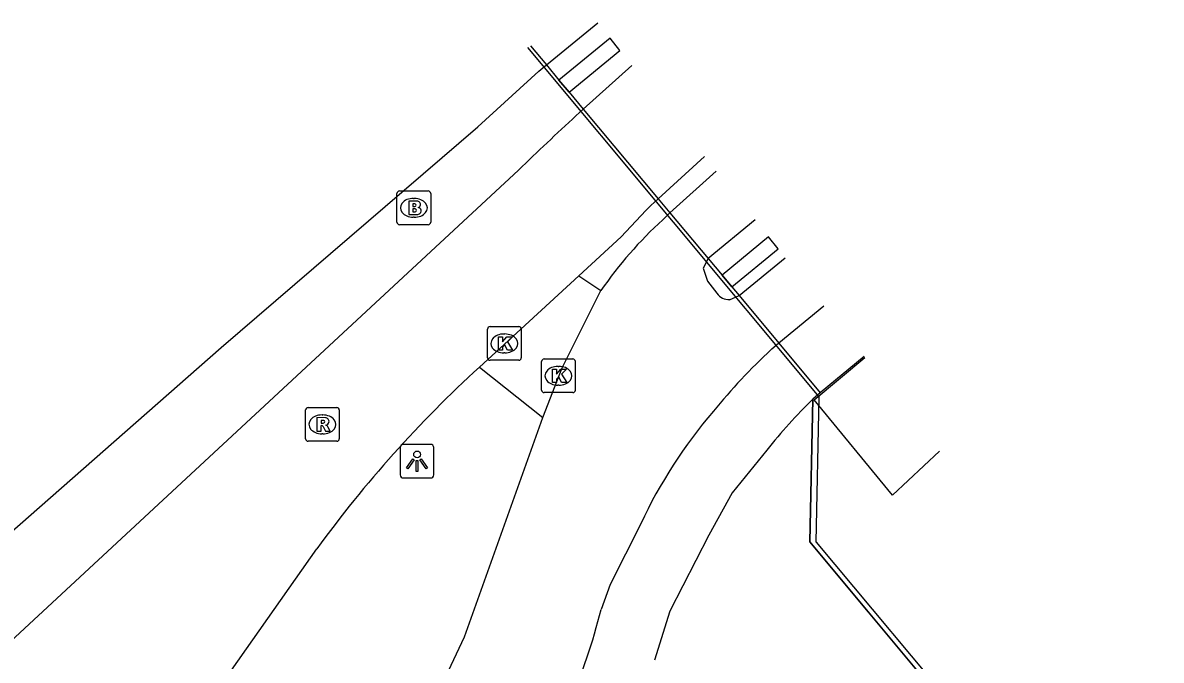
# Model space of a CAD drawing. Extents: x 159718 to 160783, y 383290 to 384030.
# Drawn here: x 160287.35 to 160321.15, y 384011.39 to 384030.3 of the extents above; entities that cross this region are included whole.
import ezdxf

# ---------------------------------------------------------------- set-up
doc = ezdxf.new("R2010")
doc.units = 0
for name, color, linetype in [('IMGEO_Brandkraan', 7, 'Continuous'), ('IMGEO_Fietspad_gesloten', 7, 'Continuous'), ('IMGEO_Geluidsscherm', 7, 'Continuous'), ('IMGEO_Kolk', 7, 'Continuous'), ('IMGEO_Lichtpunt', 7, 'Continuous'), ('IMGEO_Muur', 7, 'Continuous'), ('IMGEO_Pijler', 7, 'Continuous'), ('IMGEO_Rijbaan_lokaal_gesloten', 7, 'Continuous'), ('IMGEO_Rioolput', 7, 'Continuous'), ('IMGEO_Spoorbaan_halfverhard', 7, 'Continuous'), ('IMGEO_Verkeerseiland_gesloten', 7, 'Continuous'), ('IMGEO_Verkeerseiland_open', 7, 'Continuous'), ('IMGEO_Voetpad_open', 7, 'Continuous')]:
    doc.layers.add(name, color=color, linetype=linetype)

msp = doc.modelspace()

# ---------------------------------------------------------------- linework, layer by layer
at = {"layer": 'IMGEO_Brandkraan'}
for p, q in [((160298.536, 384025.308), (160299.388, 384025.308)), ((160298.461, 384024.382), (160298.461, 384025.234)), ((160298.949, 384025.088), (160298.974, 384025.088)), ((160299.462, 384025.234), (160299.462, 384024.382)), ((160299.388, 384024.308), (160298.536, 384024.308)), ((160298.972, 384024.528), (160298.947, 384024.528))]:
    msp.add_line(p, q, dxfattribs=at)
for points in [[(160298.536, 384025.308), (160299.388, 384025.308)], [(160298.461, 384024.382), (160298.461, 384025.234)], [(160298.809, 384025.008), (160298.809, 384024.608), (160299.022, 384024.608)], [(160299.04, 384025.008), (160298.809, 384025.008)], [(160298.988, 384024.927), (160298.934, 384024.927), (160298.934, 384024.851)], [(160299.462, 384025.234), (160299.462, 384024.382)], [(160298.934, 384024.851), (160298.987, 384024.851)], [(160298.996, 384024.775), (160298.934, 384024.775), (160298.934, 384024.694)], [(160298.934, 384024.694), (160298.996, 384024.694)], [(160299.388, 384024.308), (160298.536, 384024.308)]]:
    msp.add_lwpolyline(points, dxfattribs=at)
for centre, radius, start, end in [((160298.538, 384025.232), 0.0765, 91.552, 178.448), ((160298.538, 384025.232), 0.0765, 91.552, 178.448), ((160299.386, 384025.232), 0.0765, 1.552, 88.448), ((160299.386, 384025.232), 0.0765, 1.552, 88.448), ((160298.989, 384024.889), 0.0379, 267.8285, 90.9355), ((160299.044, 384024.863), 0.145, 59.4692, 91.5367), ((160299.069, 384024.91), 0.0922, 285.5137, 58.1501), ((160298.997, 384024.734), 0.0404, 269.8759, 90.5077), ((160299.028, 384024.859), 0.251, 268.6676, 293.5347), ((160299.074, 384024.718), 0.105, 301.3115, 78.989), ((160298.538, 384024.384), 0.0765, 181.552, 268.448), ((160298.538, 384024.384), 0.0765, 181.552, 268.448), ((160299.386, 384024.384), 0.0765, 271.552, 358.448), ((160299.386, 384024.384), 0.0765, 271.552, 358.448)]:
    msp.add_arc(centre, radius, start, end, dxfattribs=at)
for centre, major_axis, ratio, start_param, end_param in [((160298.948, 384024.808), (-0.387, 0.002), 0.722429, 4.712389, 7.853982), ((160298.973, 384024.808), (-0.39, 0.002), 0.717154, 1.570796, 4.712389)]:
    msp.add_ellipse(centre, major_axis=major_axis, ratio=ratio, start_param=start_param, end_param=end_param, dxfattribs=at)
at = {"layer": 'IMGEO_Fietspad_gesloten'}
for points in [[(160306.56, 384024.66), (160307.938, 384025.893)], [(160306.35, 384024.456), (160306.56, 384024.66)], [(160306.56, 384024.66), (160307.696, 384023.301)], [(160309.09, 384024.449), (160309.09, 384024.449), (160307.696, 384023.301)], [(160307.696, 384023.301), (160307.553, 384023.019), (160307.676, 384022.631), (160307.957, 384022.276)], [(160308.614, 384022.203), (160309.986, 384023.327)], [(160302.794, 384018.592), (160303.362, 384020.06), (160304.513, 384022.352)], [(160308.335, 384022.084), (160308.614, 384022.203)], [(160308.614, 384022.203), (160309.793, 384020.792)], [(160311.128, 384021.896), (160309.793, 384020.792)], [(160309.793, 384020.792), (160309.573, 384020.604)], [(160298.712, 384008.36), (160300.465, 384012.077), (160302.794, 384018.592)], [(160305.696, 384015.432), (160304.786, 384013.639), (160304.522, 384012.896)]]:
    msp.add_lwpolyline(points, dxfattribs=at)
for centre, radius, start, end in [((160314.534, 384015.456), 12.164, 132.2834, 145.4682), ((160308.319, 384022.52), 0.436, 213.9779, 272.1667), ((160321.689, 384007.485), 17.858, 132.7249, 140.7914), ((160318.941, 384009.254), 14.615, 139.3532, 154.9928), ((160285.551, 384017.713), 19.573, 337.0002, 345.7539)]:
    msp.add_arc(centre, radius, start, end, dxfattribs=at)
at = {"layer": 'IMGEO_Geluidsscherm'}
for points in [[(160310.903, 384014.888), (160310.996, 384019.205), (160302.35, 384029.561)], [(160310.903, 384014.888), (160319.872, 384004.166), (160335.262, 383985.689), (160342.501, 383976.988), (160350.154, 383967.764), (160355.716, 383961.073), (160365.847, 383948.928), (160373.36, 383940.008), (160382.981, 383928.408), (160388.002, 383922.479)]]:
    msp.add_lwpolyline(points, dxfattribs=at)
at = {"layer": 'IMGEO_Kolk'}
for p, q in [((160301.149, 384020.36), (160301.149, 384021.212)), ((160301.224, 384021.286), (160302.076, 384021.286)), ((160302.15, 384021.212), (160302.15, 384020.36)), ((160301.637, 384021.066), (160301.662, 384021.066)), ((160302.076, 384020.286), (160301.224, 384020.286)), ((160301.66, 384020.506), (160301.635, 384020.506)), ((160302.754, 384019.4), (160302.754, 384020.252)), ((160302.829, 384020.326), (160303.681, 384020.326)), ((160303.755, 384020.252), (160303.755, 384019.4)), ((160303.242, 384020.106), (160303.267, 384020.106)), ((160303.265, 384019.546), (160303.24, 384019.546)), ((160303.681, 384019.326), (160302.829, 384019.326))]:
    msp.add_line(p, q, dxfattribs=at)
for points in [[(160301.149, 384020.36), (160301.149, 384021.212)], [(160301.224, 384021.286), (160302.076, 384021.286)], [(160302.15, 384021.212), (160302.15, 384020.36)], [(160301.47, 384020.986), (160301.593, 384020.986), (160301.593, 384020.835), (160301.723, 384020.986), (160301.887, 384020.986), (160301.741, 384020.835), (160301.894, 384020.586), (160301.742, 384020.586), (160301.657, 384020.75), (160301.593, 384020.683), (160301.593, 384020.586), (160301.47, 384020.586), (160301.47, 384020.986)], [(160302.076, 384020.286), (160301.224, 384020.286)], [(160302.754, 384019.4), (160302.754, 384020.252)], [(160302.829, 384020.326), (160303.681, 384020.326)], [(160303.755, 384020.252), (160303.755, 384019.4)], [(160303.075, 384020.026), (160303.198, 384020.026), (160303.198, 384019.875), (160303.328, 384020.026), (160303.492, 384020.026), (160303.346, 384019.875), (160303.499, 384019.626), (160303.347, 384019.626), (160303.262, 384019.79), (160303.198, 384019.723), (160303.198, 384019.626), (160303.075, 384019.626), (160303.075, 384020.026)], [(160303.681, 384019.326), (160302.829, 384019.326)]]:
    msp.add_lwpolyline(points, dxfattribs=at)
for centre, start, end in [((160301.226, 384021.21), 91.552, 178.448), ((160301.226, 384021.21), 91.552, 178.448), ((160302.074, 384021.21), 1.552, 88.448), ((160302.074, 384021.21), 1.552, 88.448), ((160301.226, 384020.362), 181.552, 268.448), ((160301.226, 384020.362), 181.552, 268.448), ((160302.074, 384020.362), 271.552, 358.448), ((160302.074, 384020.362), 271.552, 358.448), ((160302.831, 384020.25), 91.552, 178.448), ((160302.831, 384020.25), 91.552, 178.448), ((160303.679, 384020.25), 1.552, 88.448), ((160303.679, 384020.25), 1.552, 88.448), ((160302.831, 384019.402), 181.552, 268.448), ((160302.831, 384019.402), 181.552, 268.448), ((160303.679, 384019.402), 271.552, 358.448), ((160303.679, 384019.402), 271.552, 358.448)]:
    msp.add_arc(centre, 0.0765, start, end, dxfattribs=at)
for centre, major_axis, ratio, start_param, end_param in [((160301.636, 384020.786), (-0.387, 0.002), 0.722429, 4.712389, 7.853982), ((160301.661, 384020.786), (-0.39, 0.002), 0.717154, 1.570796, 4.712389), ((160303.241, 384019.826), (-0.387, 0.002), 0.722429, 4.712389, 7.853982), ((160303.266, 384019.826), (-0.39, 0.002), 0.717154, 1.570796, 4.712389)]:
    msp.add_ellipse(centre, major_axis=major_axis, ratio=ratio, start_param=start_param, end_param=end_param, dxfattribs=at)
at = {"layer": 'IMGEO_Lichtpunt'}
for p, q in [((160298.558, 384017.696), (160298.558, 384016.889)), ((160298.558, 384017.696), (160298.558, 384016.889)), ((160299.46, 384017.791), (160298.652, 384017.791)), ((160299.46, 384017.791), (160298.652, 384017.791)), ((160299.554, 384016.889), (160299.554, 384017.696)), ((160299.554, 384016.889), (160299.554, 384017.696)), ((160298.652, 384016.795), (160299.46, 384016.795)), ((160298.652, 384016.795), (160299.46, 384016.795))]:
    msp.add_line(p, q, dxfattribs=at)
for points in [[(160298.932, 384017.36), (160298.971, 384017.332), (160298.783, 384017.07), (160298.745, 384017.097), (160298.932, 384017.36)], [(160299.034, 384017.312), (160299.081, 384017.312), (160299.081, 384016.99), (160299.034, 384016.99), (160299.034, 384017.312)], [(160299.144, 384017.332), (160299.182, 384017.359), (160299.369, 384017.097), (160299.33, 384017.069), (160299.144, 384017.332)]]:
    msp.add_lwpolyline(points, dxfattribs=at)
msp.add_circle((160299.057, 384017.494), 0.0994, dxfattribs=at)
for centre, start, end in [((160298.652, 384017.696), 90, 180), ((160298.652, 384017.696), 90, 180), ((160299.46, 384017.696), 0, 90), ((160299.46, 384017.696), 0, 90), ((160298.652, 384016.889), 180, 270), ((160298.652, 384016.889), 180, 270), ((160299.46, 384016.889), 270, 0), ((160299.46, 384016.889), 270, 360)]:
    msp.add_arc(centre, 0.0946, start, end, dxfattribs=at)
at = {"layer": 'IMGEO_Muur'}
for points in [[(160310.712, 384014.903), (160310.802, 384019.135)], [(160317.78, 384006.434), (160310.712, 384014.903)]]:
    msp.add_lwpolyline(points, dxfattribs=at)
at = {"layer": 'IMGEO_Pijler'}
for points in [[(160305.08, 384029.474), (160304.785, 384029.844), (160303.27, 384028.597), (160303.574, 384028.235)], [(160309.772, 384023.595), (160309.491, 384023.947), (160308.109, 384022.807), (160308.396, 384022.463)]]:
    msp.add_lwpolyline(points, close=True, dxfattribs=at)
at = {"layer": 'IMGEO_Rijbaan_lokaal_gesloten'}
for points in [[(160302.895, 384029.047), (160304.422, 384030.298), (160304.422, 384030.298)], [(160302.42, 384029.615), (160302.895, 384029.047)], [(160284.084, 384012.621), (160293.244, 384020.667), (160300.865, 384027.211), (160302.667, 384028.86), (160302.895, 384029.047)], [(160305.434, 384029.031), (160303.987, 384027.74)], [(160303.987, 384027.74), (160303.774, 384027.536)], [(160303.987, 384027.74), (160306.213, 384025.076)], [(160306.213, 384025.076), (160307.591, 384026.328)], [(160302.072, 384025.93), (160286.433, 384011.44)], [(160303.859, 384022.795), (160305.115, 384023.948), (160305.844, 384024.734), (160305.998, 384024.877), (160306.213, 384025.076)], [(160300.912, 384020.086), (160303.859, 384022.795)], [(160292.915, 384010.191), (160296.078, 384014.692)]]:
    msp.add_lwpolyline(points, dxfattribs=at)
for centre, radius, start, end in [((160353.932, 383972.675), 74.334, 132.43582, 134.2396), ((160325.366, 383993.308), 36.264, 132.4024, 143.8654)]:
    msp.add_arc(centre, radius, start, end, dxfattribs=at)
at = {"layer": 'IMGEO_Rioolput'}
for p, q in [((160295.823, 384018.885), (160296.675, 384018.885)), ((160295.748, 384017.959), (160295.748, 384018.811)), ((160296.236, 384018.665), (160296.261, 384018.665)), ((160296.749, 384018.811), (160296.749, 384017.959)), ((160296.675, 384017.885), (160295.823, 384017.885)), ((160296.259, 384018.105), (160296.234, 384018.105))]:
    msp.add_line(p, q, dxfattribs=at)
for points in [[(160295.823, 384018.885), (160296.675, 384018.885)], [(160295.748, 384017.959), (160295.748, 384018.811)], [(160296.337, 384018.583), (160296.085, 384018.585), (160296.085, 384018.185)], [(160296.263, 384018.504), (160296.209, 384018.504), (160296.209, 384018.423)], [(160296.749, 384018.811), (160296.749, 384017.959)], [(160296.085, 384018.185), (160296.209, 384018.185), (160296.209, 384018.347), (160296.22, 384018.347)], [(160296.209, 384018.423), (160296.261, 384018.423)], [(160296.267, 384018.318), (160296.338, 384018.185), (160296.478, 384018.185), (160296.413, 384018.311)], [(160296.675, 384017.885), (160295.823, 384017.885)]]:
    msp.add_lwpolyline(points, dxfattribs=at)
for centre, radius, start, end in [((160295.825, 384018.809), 0.0765, 91.552, 178.448), ((160295.825, 384018.809), 0.0765, 91.552, 178.448), ((160296.673, 384018.809), 0.0765, 1.552, 88.448), ((160296.673, 384018.809), 0.0765, 1.552, 88.448), ((160296.269, 384018.408), 0.0964, 77.0061, 93.1865), ((160296.283, 384018.465), 0.0378, 276.6634, 79.6772), ((160296.336, 384018.473), 0.109, 350.3612, 89.416), ((160296.219, 384018.294), 0.0533, 26.0293, 88.6989), ((160296.245, 384018.612), 0.19, 274.7715, 282.9687), ((160296.334, 384018.473), 0.112, 277.5842, 350.9817), ((160296.318, 384018.258), 0.108, 29.5134, 73.7905), ((160295.825, 384017.961), 0.0765, 181.552, 268.448), ((160295.825, 384017.961), 0.0765, 181.552, 268.448), ((160296.673, 384017.961), 0.0765, 271.552, 358.448), ((160296.673, 384017.961), 0.0765, 271.552, 358.448)]:
    msp.add_arc(centre, radius, start, end, dxfattribs=at)
for centre, major_axis, ratio, start_param, end_param in [((160296.235, 384018.385), (-0.387, 0.002), 0.722429, 4.712389, 7.853982), ((160296.26, 384018.385), (-0.39, 0.002), 0.717154, 1.570796, 4.712389)]:
    msp.add_ellipse(centre, major_axis=major_axis, ratio=ratio, start_param=start_param, end_param=end_param, dxfattribs=at)
at = {"layer": 'IMGEO_Spoorbaan_halfverhard'}
for points in [[(160313.167, 384016.286), (160310.847, 384019.113), (160312.349, 384020.366)], [(160312.324, 384020.397), (160311.024, 384019.319)], [(160311.024, 384019.319), (160310.802, 384019.135)], [(160310.802, 384019.135), (160310.712, 384014.903), (160315.815, 384008.789)], [(160314.567, 384017.586), (160313.167, 384016.286)]]:
    msp.add_lwpolyline(points, dxfattribs=at)
at = {"layer": 'IMGEO_Verkeerseiland_gesloten'}
for points in [[(160302.895, 384029.047), (160303.27, 384028.597)], [(160303.574, 384028.235), (160303.27, 384028.597)], [(160303.574, 384028.235), (160303.987, 384027.74)], [(160303.859, 384022.795), (160304.513, 384022.352)], [(160300.912, 384020.086), (160302.794, 384018.592)]]:
    msp.add_lwpolyline(points, dxfattribs=at)
at = {"layer": 'IMGEO_Verkeerseiland_open'}
for points in [[(160306.213, 384025.076), (160306.56, 384024.66)], [(160307.696, 384023.301), (160308.109, 384022.807)], [(160308.396, 384022.463), (160308.109, 384022.807)], [(160308.396, 384022.463), (160308.614, 384022.203)]]:
    msp.add_lwpolyline(points, dxfattribs=at)
at = {"layer": 'IMGEO_Voetpad_open'}
for points in [[(160309.793, 384020.792), (160311.024, 384019.319)], [(160309.44, 384017.617), (160308.41, 384016.358), (160307.715, 384015.095), (160306.564, 384012.842), (160306.108, 384011.388)]]:
    msp.add_lwpolyline(points, dxfattribs=at)
msp.add_arc((160321.996, 384007.722), 15.986, 134.4433, 141.7577, dxfattribs=at)

doc.saveas('drawing.dxf')
